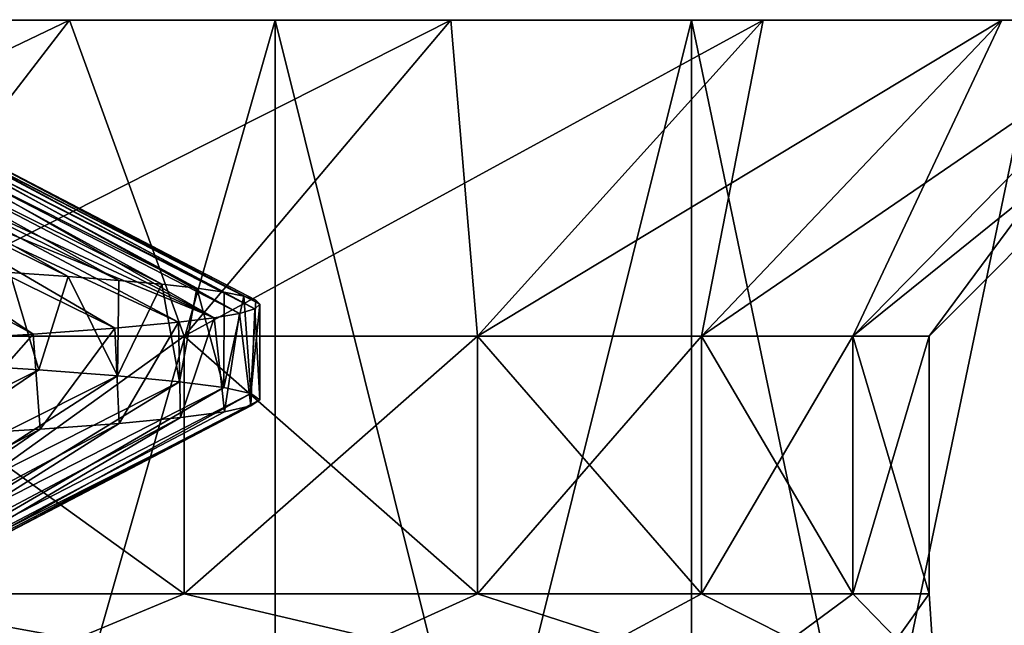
# Model space of a CAD drawing. Header units: metres. Extents: x -206 to 75, y -104 to 104.
# Tile 883 of 1056: x 12.44 to 15.56, y -35.22 to -33.3. Entities that reach past the tile are written whole.
import ezdxf

# ---------------------------------------------------------------- set-up
doc = ezdxf.new("R2010")
doc.units = ezdxf.units.M
doc.layers.add('solid_01_1-CONSUMER_THERM_B_125288', color=7, linetype='CONTINUOUS')

msp = doc.modelspace()

# ---------------------------------------------------------------- linework, layer by layer
at = {"layer": 'solid_01_1-CONSUMER_THERM_B_125288'}
for points in [[(-27.776106, 66.214066), (28.050987, 67.836098), (-27.757145, -66.232315)], [(28.050987, 67.836098), (-27.757065, -66.785934), (-27.757145, -66.232315)], [(28.050987, 67.836098), (27.851068, 67.319839), (-27.757065, -66.785934)], [(27.851068, 67.319839), (27.74942, 66.775635), (-27.757065, -66.785934)], [(27.74942, 66.775635), (-28.058632, -67.846397), (-27.858715, -67.330139)], [(27.74942, 66.775635), (27.749498, 66.222015), (-28.058632, -67.846397)], [(27.74942, 66.775635), (-27.858715, -67.330139), (-27.757065, -66.785934)], [(27.749498, 66.222015), (27.768459, -66.224365), (-28.058632, -67.846397)], [(-37.500069, 41.072453, 108.410858), (37.499931, 41.072487, 108.410858), (-37.500031, -41.072514, 108.410858)], [(37.499931, 41.072487, 108.410858), (37.499969, -41.072479, 108.410858), (-37.500031, -41.072514, 108.410858)], [(-42.500034, -37.500031, 108.5), (42.499931, 37.500008, 108.5), (-42.500069, 37.499969, 108.5)], [(-42.500034, -37.500031, 108.5), (42.499966, -37.499992, 108.5), (42.499931, 37.500008, 108.5)], [(18.499966, -31.800003, 6), (-18.500034, -31.80002, 6), (18.499969, -40.000004, 6)], [(-18.500034, -31.80002, 6), (-18.500031, -40.000023, 6), (18.499969, -40.000004, 6)], [(11.500423, -33.317524, 28.495749), (12.481783, -32.782925, 28.794779), (12.16756, -32.802277, 29.61767)], [(11.500423, -33.317524, 28.495749), (11.745609, -33.297726, 27.702721), (12.481783, -32.782925, 28.794779)], [(10.507754, -34.300007, 35.689678), (11.192303, -33.300007, 36.418636), (12.597864, -33.300007, 34.921864)], [(11.827336, -34.300007, 34.28447), (10.507754, -34.300007, 35.689678), (12.597864, -33.300007, 34.921864)], [(12.597864, -33.300007, 34.921864), (11.192303, -33.300007, 36.418636), (11.737096, -33.300007, 37.748756)], [(11.192303, -33.300007, 12.581363), (12.597864, -33.300007, 14.078135), (11.737077, -33.300007, 11.251227)], [(11.827336, -34.300007, 14.715532), (12.597864, -33.300007, 14.078135), (11.192303, -33.300007, 12.581363)], [(11.737077, -33.300007, 11.251227), (13.248496, -33.300007, 12.762612), (11.737239, -38.584858, 11.25136)], [(12.597864, -33.300007, 14.078135), (13.248496, -33.300007, 12.762612), (11.737077, -33.300007, 11.251227)], [(13.248513, -33.300007, 36.23737), (11.737096, -33.300007, 37.748756), (11.737239, -38.584858, 37.748642)], [(12.597864, -33.300007, 34.921864), (11.737096, -33.300007, 37.748756), (13.248513, -33.300007, 36.23737)], [(13.248513, -33.300007, 36.23737), (11.737239, -38.584858, 37.748642), (13.248609, -38.584854, 36.23727)], [(13.248496, -33.300007, 12.762612), (13.248609, -38.584854, 12.762729), (11.737239, -38.584858, 11.25136)], [(11.827336, -34.300007, 34.28447), (12.597864, -33.300007, 34.921864), (13.804744, -33.300007, 33.260735)], [(12.960394, -34.300007, 32.724949), (11.827336, -34.300007, 34.28447), (13.804744, -33.300007, 33.260735)], [(11.827336, -34.300007, 14.715532), (12.960394, -34.300007, 16.275049), (12.597864, -33.300007, 14.078135)], [(13.804744, -33.300007, 33.260735), (12.597864, -33.300007, 34.921864), (13.248513, -33.300007, 36.23737)], [(12.597864, -33.300007, 14.078135), (13.804744, -33.300007, 15.739267), (13.248496, -33.300007, 12.762612)], [(12.960394, -34.300007, 16.275049), (13.804744, -33.300007, 15.739267), (12.597864, -33.300007, 14.078135)], [(12.960394, -34.300007, 32.724949), (13.804744, -33.300007, 33.260735), (14.793907, -33.300007, 31.461441)], [(13.889057, -34.300007, 31.035721), (12.960394, -34.300007, 32.724949), (14.793907, -33.300007, 31.461441)], [(12.960394, -34.300007, 16.275049), (13.889057, -34.300007, 17.964279), (13.804744, -33.300007, 15.739267)], [(13.248496, -33.300007, 12.762612), (14.566769, -33.300007, 14.445239), (13.248609, -38.584854, 12.762729)], [(13.804744, -33.300007, 15.739267), (14.566769, -33.300007, 14.445239), (13.248496, -33.300007, 12.762612)], [(13.248513, -33.300007, 36.23737), (13.248609, -38.584854, 36.23727), (14.566782, -38.584854, 34.554745)], [(14.566781, -33.300007, 34.554745), (13.248513, -33.300007, 36.23737), (14.566782, -38.584854, 34.554745)], [(13.804744, -33.300007, 33.260735), (13.248513, -33.300007, 36.23737), (14.566781, -33.300007, 34.554745)], [(14.566769, -33.300007, 14.445239), (14.566782, -38.584854, 14.445254), (13.248609, -38.584854, 12.762729)], [(14.793907, -33.300007, 31.461441), (13.804744, -33.300007, 33.260735), (14.566781, -33.300007, 34.554745)], [(13.804744, -33.300007, 15.739267), (14.793907, -33.300007, 17.538559), (14.566769, -33.300007, 14.445239)], [(13.889057, -34.300007, 17.964279), (14.793907, -33.300007, 17.538559), (13.804744, -33.300007, 15.739267)], [(13.889057, -34.300007, 31.035721), (14.793907, -33.300007, 31.461441), (15.549755, -33.300003, 29.552372)], [(14.598681, -34.300007, 29.243418), (13.889057, -34.300007, 31.035721), (15.549755, -33.300003, 29.552372)], [(13.889057, -34.300007, 17.964279), (14.598681, -34.300007, 19.756582), (14.793907, -33.300007, 17.538559)], [(14.566769, -33.300007, 14.445239), (15.672553, -33.300003, 16.274426), (14.566782, -38.584854, 14.445254)], [(15.549755, -33.300003, 19.447628), (15.672553, -33.300003, 16.274426), (14.566769, -33.300007, 14.445239)], [(14.793907, -33.300007, 17.538559), (15.549755, -33.300003, 19.447628), (14.566769, -33.300007, 14.445239)], [(15.672559, -33.300003, 32.725563), (14.566781, -33.300007, 34.554745), (15.67254, -38.584854, 32.725601)], [(14.793907, -33.300007, 31.461441), (14.566781, -33.300007, 34.554745), (15.672559, -33.300003, 32.725563)], [(14.566781, -33.300007, 34.554745), (14.566782, -38.584854, 34.554745), (15.67254, -38.584854, 32.725601)], [(15.672553, -33.300003, 16.274426), (15.67254, -38.584854, 16.274401), (14.566782, -38.584854, 14.445254)], [(14.598681, -34.300007, 29.243418), (15.549755, -33.300003, 29.552372), (16.060369, -33.300003, 27.563637)], [(15.078074, -34.300007, 27.376307), (14.598681, -34.300007, 29.243418), (16.060369, -33.300003, 27.563637)], [(14.598681, -34.300007, 19.756582), (15.549755, -33.300003, 19.447628), (14.793907, -33.300007, 17.538559)], [(14.598681, -34.300007, 19.756582), (15.078074, -34.300007, 21.623693), (15.549755, -33.300003, 19.447628)], [(15.549755, -33.300003, 29.552372), (14.793907, -33.300007, 31.461441), (15.672559, -33.300003, 32.725563)], [(15.078074, -34.300007, 27.376307), (16.060369, -33.300003, 27.563637), (16.317703, -33.300003, 25.526604)], [(15.319676, -34.300007, 25.463837), (15.078074, -34.300007, 27.376307), (16.317703, -33.300003, 25.526604)], [(15.078074, -34.300007, 21.623693), (16.060369, -33.300003, 21.436363), (15.549755, -33.300003, 19.447628)], [(15.078074, -34.300007, 21.623693), (15.319676, -34.300007, 23.536163), (16.060369, -33.300003, 21.436363)], [(15.319676, -34.300007, 25.463837), (16.317703, -33.300003, 25.526604), (16.317703, -33.300003, 23.473396)], [(15.319676, -34.300007, 23.536163), (16.317703, -33.300003, 23.473396), (16.060369, -33.300003, 21.436363)], [(15.319676, -34.300007, 23.536163), (15.319676, -34.300007, 25.463837), (16.317703, -33.300003, 23.473396)], [(16.060369, -33.300003, 27.563637), (15.549755, -33.300003, 29.552372), (15.672559, -33.300003, 32.725563)], [(15.549755, -33.300003, 19.447628), (16.060369, -33.300003, 21.436363), (15.672553, -33.300003, 16.274426)], [(12.593711, -34.111519, 20.545448), (11.481699, -33.567444, 20.45381), (11.651917, -33.580311, 20.972698)], [(12.593711, -34.111519, 20.545448), (12.408844, -34.09914, 19.998817), (11.481699, -33.567444, 20.45381)], [(12.754037, -34.123775, 21.097858), (11.651917, -33.580311, 20.972698), (11.798566, -33.593143, 21.497875)], [(12.754037, -34.123775, 21.097858), (12.593711, -34.111519, 20.545448), (11.651917, -33.580311, 20.972698)], [(12.889772, -34.135998, 21.655045), (11.798566, -33.593143, 21.497875), (11.921313, -33.605961, 22.028057)], [(12.889772, -34.135998, 21.655045), (12.754037, -34.123775, 21.097858), (11.798566, -33.593143, 21.497875)], [(13.001008, -34.148315, 22.216623), (11.921313, -33.605961, 22.028057), (12.019985, -33.618801, 22.562735)], [(13.001008, -34.148315, 22.216623), (12.889772, -34.135998, 21.655045), (11.921313, -33.605961, 22.028057)], [(13.087728, -34.160812, 22.782038), (12.019985, -33.618801, 22.562735), (12.094353, -33.631699, 23.101353)], [(13.087728, -34.160812, 22.782038), (13.001008, -34.148315, 22.216623), (12.019985, -33.618801, 22.562735)], [(13.149899, -34.173603, 23.351023), (12.094353, -33.631699, 23.101353), (12.144422, -33.644665, 23.64316)], [(13.149899, -34.173603, 23.351023), (13.087728, -34.160812, 22.782038), (12.094353, -33.631699, 23.101353)], [(13.187395, -34.186195, 23.923283), (12.144422, -33.644665, 23.64316), (12.170218, -33.657692, 24.187094)], [(13.187395, -34.186195, 23.923283), (13.149899, -34.173603, 23.351023), (12.144422, -33.644665, 23.64316)], [(12.149066, -33.683758, 25.275969), (13.184036, -34.213776, 25.148987), (12.171745, -33.670731, 24.731791)], [(12.171745, -33.670731, 24.731791), (13.2, -34.198425, 24.49806), (12.170218, -33.657692, 24.187094)], [(13.187395, -34.186195, 23.923283), (12.170218, -33.657692, 24.187094), (13.2, -34.198425, 24.49806)], [(12.171745, -33.670731, 24.731791), (13.184036, -34.213776, 25.148987), (13.2, -34.198425, 24.49806)], [(12.031515, -33.709618, 26.357248), (13.055257, -34.24239, 26.44943), (12.102278, -33.696732, 25.818249)], [(12.102278, -33.696732, 25.818249), (13.13579, -34.228165, 25.800394), (12.149066, -33.683758, 25.275969)], [(12.102278, -33.696732, 25.818249), (13.055257, -34.24239, 26.44943), (13.13579, -34.228165, 25.800394)], [(12.149066, -33.683758, 25.275969), (13.13579, -34.228165, 25.800394), (13.184036, -34.213776, 25.148987)], [(11.670981, -33.74823, 27.965944), (12.74076, -34.275085, 27.95153), (11.815989, -33.735107, 27.432467)], [(11.815989, -33.735107, 27.432467), (12.439846, -33.989407, 26.992523), (11.936972, -33.722408, 26.891762)], [(11.815989, -33.735107, 27.432467), (12.74076, -34.275085, 27.95153), (12.942751, -34.255566, 27.093304)], [(11.815989, -33.735107, 27.432467), (12.942751, -34.255566, 27.093304), (12.439846, -33.989407, 26.992523)], [(11.936972, -33.722408, 26.891762), (13.055257, -34.24239, 26.44943), (12.031515, -33.709618, 26.357248)], [(12.439846, -33.989407, 26.992523), (13.055257, -34.24239, 26.44943), (11.936972, -33.722408, 26.891762)], [(11.502136, -33.76133, 28.491354), (12.48251, -34.294132, 28.792669), (11.670981, -33.74823, 27.965944)], [(11.502136, -33.76133, 28.491354), (12.168925, -34.313435, 29.614422), (12.48251, -34.294132, 28.792669)], [(11.670981, -33.74823, 27.965944), (12.48251, -34.294132, 28.792669), (12.74076, -34.275085, 27.95153)], [(12.439846, -33.989407, 26.992523), (12.942751, -34.255566, 27.093304), (13.055257, -34.24239, 26.44943)], [(12.50045, -34.407192, 20.259859), (12.197858, -34.388119, 19.454969), (12.408844, -34.09914, 19.998817)], [(12.50045, -34.407192, 20.259859), (12.408844, -34.09914, 19.998817), (12.593711, -34.111519, 20.545448)], [(12.749892, -34.425858, 21.082359), (12.50045, -34.407192, 20.259859), (12.593711, -34.111519, 20.545448)], [(12.749892, -34.425858, 21.082359), (12.593711, -34.111519, 20.545448), (12.754037, -34.123775, 21.097858)], [(12.749892, -34.425858, 21.082359), (12.754037, -34.123775, 21.097858), (12.889772, -34.135998, 21.655045)], [(12.945462, -34.444321, 21.920269), (12.749892, -34.425858, 21.082359), (12.889772, -34.135998, 21.655045)], [(12.945462, -34.444321, 21.920269), (12.889772, -34.135998, 21.655045), (13.001008, -34.148315, 22.216623)], [(13.086249, -34.462883, 22.770813), (12.945462, -34.444321, 21.920269), (13.001008, -34.148315, 22.216623)], [(13.086249, -34.462883, 22.770813), (13.001008, -34.148315, 22.216623), (13.087728, -34.160812, 22.782038)], [(13.086249, -34.462883, 22.770813), (13.087728, -34.160812, 22.782038), (13.149899, -34.173603, 23.351023)], [(13.17137, -34.48172, 23.631083), (13.086249, -34.462883, 22.770813), (13.149899, -34.173603, 23.351023)], [(13.17137, -34.48172, 23.631083), (13.149899, -34.173603, 23.351023), (13.187395, -34.186195, 23.923283)], [(13.17137, -34.48172, 23.631083), (13.187395, -34.186195, 23.923283), (13.2, -34.198425, 24.49806)], [(13.17137, -34.48172, 23.631083), (13.2, -34.198425, 24.49806), (13.2, -34.501587, 24.49806)], [(13.2, -34.501587, 24.49806), (13.2, -34.198425, 24.49806), (13.184036, -34.213776, 25.148987)], [(13.088125, -34.539223, 26.21493), (13.13579, -34.228165, 25.800394), (13.055257, -34.24239, 26.44943)], [(13.088125, -34.539223, 26.21493), (13.171976, -34.520119, 25.359682), (13.13579, -34.228165, 25.800394)], [(13.171976, -34.520119, 25.359682), (13.184036, -34.213776, 25.148987), (13.13579, -34.228165, 25.800394)], [(13.171976, -34.520119, 25.359682), (13.2, -34.501587, 24.49806), (13.184036, -34.213776, 25.148987)], [(12.74076, -34.275085, 27.95153), (12.754546, -34.576401, 27.900232), (12.942751, -34.255566, 27.093304)], [(12.754546, -34.576401, 27.900232), (12.948927, -34.557934, 27.062286), (12.942751, -34.255566, 27.093304)], [(12.948927, -34.557934, 27.062286), (13.055257, -34.24239, 26.44943), (12.942751, -34.255566, 27.093304)], [(12.948927, -34.557934, 27.062286), (13.088125, -34.539223, 26.21493), (13.055257, -34.24239, 26.44943)], [(12.48251, -34.294132, 28.792669), (12.168925, -34.313435, 29.614422), (12.200621, -34.613823, 29.538345)], [(12.48251, -34.294132, 28.792669), (12.200621, -34.613823, 29.538345), (12.504916, -34.594971, 28.726952)], [(12.74076, -34.275085, 27.95153), (12.48251, -34.294132, 28.792669), (12.504916, -34.594971, 28.726952)], [(12.74076, -34.275085, 27.95153), (12.504916, -34.594971, 28.726952), (12.754546, -34.576401, 27.900232)], [(11.827345, -35.115734, 34.284458), (11.827336, -34.300007, 34.28447), (12.960394, -34.300007, 32.724949)], [(12.9604, -35.115734, 16.275059), (12.960394, -34.300007, 16.275049), (11.827336, -34.300007, 14.715532)], [(11.827345, -35.115734, 14.715542), (12.9604, -35.115734, 16.275059), (11.827336, -34.300007, 14.715532)], [(12.9604, -35.115734, 32.724941), (11.827345, -35.115734, 34.284458), (12.960394, -34.300007, 32.724949)], [(12.9604, -35.115734, 32.724941), (12.960394, -34.300007, 32.724949), (13.889057, -34.300007, 31.035721)], [(13.889062, -35.115734, 17.964289), (13.889057, -34.300007, 17.964279), (12.960394, -34.300007, 16.275049)], [(12.9604, -35.115734, 16.275059), (13.889062, -35.115734, 17.964289), (12.960394, -34.300007, 16.275049)], [(13.889062, -35.115734, 31.035711), (12.9604, -35.115734, 32.724941), (13.889057, -34.300007, 31.035721)], [(13.889062, -35.115734, 31.035711), (13.889057, -34.300007, 31.035721), (14.598681, -34.300007, 29.243418)], [(14.598683, -35.115734, 19.75659), (14.598681, -34.300007, 19.756582), (13.889057, -34.300007, 17.964279)], [(13.889062, -35.115734, 17.964289), (14.598683, -35.115734, 19.75659), (13.889057, -34.300007, 17.964279)], [(14.598683, -35.115734, 29.24341), (13.889062, -35.115734, 31.035711), (14.598681, -34.300007, 29.243418)], [(14.598683, -35.115734, 29.24341), (14.598681, -34.300007, 29.243418), (15.078074, -34.300007, 27.376307)], [(15.078075, -35.115734, 21.623697), (15.078074, -34.300007, 21.623693), (14.598681, -34.300007, 19.756582)], [(14.598683, -35.115734, 19.75659), (15.078075, -35.115734, 21.623697), (14.598681, -34.300007, 19.756582)], [(15.078075, -35.115734, 27.376303), (14.598683, -35.115734, 29.24341), (15.078074, -34.300007, 27.376307)], [(15.078075, -35.115734, 27.376303), (15.078074, -34.300007, 27.376307), (15.319676, -34.300007, 25.463837)], [(15.319676, -35.115734, 23.536165), (15.319676, -34.300007, 23.536163), (15.078074, -34.300007, 21.623693)], [(15.078075, -35.115734, 21.623697), (15.319676, -35.115734, 23.536165), (15.078074, -34.300007, 21.623693)], [(15.319676, -35.115734, 25.463835), (15.078075, -35.115734, 27.376303), (15.319676, -34.300007, 25.463837)], [(15.319676, -35.115734, 25.463835), (15.319676, -34.300007, 25.463837), (15.319676, -34.300007, 23.536163)], [(15.319676, -35.115734, 23.536165), (15.319676, -35.115734, 25.463835), (15.319676, -34.300007, 23.536163)], [(11.439714, -34.934067, 20.334064), (12.197858, -34.388119, 19.454969), (12.50045, -34.407192, 20.259859)], [(11.695843, -34.953503, 21.119631), (11.439714, -34.934067, 20.334064), (12.50045, -34.407192, 20.259859)], [(11.695843, -34.953503, 21.119631), (12.50045, -34.407192, 20.259859), (12.749892, -34.425858, 21.082359)], [(11.898635, -34.97332, 21.923899), (11.695843, -34.953503, 21.119631), (12.749892, -34.425858, 21.082359)], [(11.898635, -34.97332, 21.923899), (12.749892, -34.425858, 21.082359), (12.945462, -34.444321, 21.920269)], [(12.046865, -34.993412, 22.744055), (11.898635, -34.97332, 21.923899), (12.945462, -34.444321, 21.920269)], [(12.046865, -34.993412, 22.744055), (12.945462, -34.444321, 21.920269), (13.086249, -34.462883, 22.770813)], [(12.138803, -35.013474, 23.572067), (12.046865, -34.993412, 22.744055), (13.086249, -34.462883, 22.770813)], [(12.138803, -35.013474, 23.572067), (13.086249, -34.462883, 22.770813), (13.17137, -34.48172, 23.631083)], [(12.173994, -35.033237, 24.403881), (12.138803, -35.013474, 23.572067), (13.17137, -34.48172, 23.631083)], [(12.173994, -35.033237, 24.403881), (13.17137, -34.48172, 23.631083), (13.2, -34.501587, 24.49806)], [(12.152262, -35.052647, 25.235929), (13.2, -34.501587, 24.49806), (13.171976, -34.520119, 25.359682)], [(12.152262, -35.052647, 25.235929), (12.173994, -35.033237, 24.403881), (13.2, -34.501587, 24.49806)], [(12.074142, -35.071949, 26.060894), (13.171976, -34.520119, 25.359682), (13.088125, -34.539223, 26.21493)], [(12.074142, -35.071949, 26.060894), (12.152262, -35.052647, 25.235929), (13.171976, -34.520119, 25.359682)], [(12.074142, -35.071949, 26.060894), (13.088125, -34.539223, 26.21493), (12.948927, -34.557934, 27.062286)], [(11.750233, -35.111401, 27.685198), (12.754546, -34.576401, 27.900232), (12.504916, -34.594971, 28.726952)], [(11.750233, -35.111401, 27.685198), (11.940299, -35.091473, 26.876549), (12.754546, -34.576401, 27.900232)], [(11.940299, -35.091473, 26.876549), (12.948927, -34.557934, 27.062286), (12.754546, -34.576401, 27.900232)], [(11.940299, -35.091473, 26.876549), (12.074142, -35.071949, 26.060894), (12.948927, -34.557934, 27.062286)], [(11.504691, -35.131523, 28.481598), (12.504916, -34.594971, 28.726952), (12.200621, -34.613823, 29.538345)], [(11.504691, -35.131523, 28.481598), (11.750233, -35.111401, 27.685198), (12.504916, -34.594971, 28.726952)], [(11.473994, -35.25864, 34.6651), (11.827345, -35.115734, 34.284458), (12.615603, -35.25864, 33.207947)], [(12.615603, -35.25864, 15.792054), (11.827345, -35.115734, 14.715542), (11.473994, -35.25864, 14.334898)], [(12.615603, -35.25864, 33.207947), (11.827345, -35.115734, 34.284458), (12.9604, -35.115734, 32.724941)], [(12.615603, -35.25864, 15.792054), (12.9604, -35.115734, 16.275059), (11.827345, -35.115734, 14.715542)], [(12.615603, -35.25864, 33.207947), (12.9604, -35.115734, 32.724941), (13.573248, -35.25864, 31.623808)], [(13.573248, -35.25864, 17.376192), (12.9604, -35.115734, 16.275059), (12.615603, -35.25864, 15.792054)], [(13.573248, -35.25864, 31.623808), (12.9604, -35.115734, 32.724941), (13.889062, -35.115734, 31.035711)], [(13.573248, -35.25864, 17.376192), (13.889062, -35.115734, 17.964289), (12.9604, -35.115734, 16.275059)], [(13.573248, -35.25864, 31.623808), (13.889062, -35.115734, 31.035711), (14.332964, -35.25864, 29.935789)], [(14.332964, -35.25864, 19.064211), (13.889062, -35.115734, 17.964289), (13.573248, -35.25864, 17.376192)], [(14.332964, -35.25864, 29.935789), (13.889062, -35.115734, 31.035711), (14.598683, -35.115734, 29.24341)], [(14.332964, -35.25864, 19.064211), (14.598683, -35.115734, 19.75659), (13.889062, -35.115734, 17.964289)], [(14.332964, -35.25864, 29.935789), (14.598683, -35.115734, 29.24341), (14.883672, -35.25864, 28.168505)], [(14.883672, -35.25864, 20.831495), (14.598683, -35.115734, 19.75659), (14.332964, -35.25864, 19.064211)], [(14.883672, -35.25864, 28.168505), (14.598683, -35.115734, 29.24341), (15.078075, -35.115734, 27.376303)], [(14.883672, -35.25864, 20.831495), (15.078075, -35.115734, 21.623697), (14.598683, -35.115734, 19.75659)], [(14.883672, -35.25864, 28.168505), (15.078075, -35.115734, 27.376303), (15.217342, -35.25864, 26.347725)], [(15.217342, -35.25864, 22.652275), (15.078075, -35.115734, 21.623697), (14.883672, -35.25864, 20.831495)], [(15.217342, -35.25864, 26.347725), (15.078075, -35.115734, 27.376303), (15.319676, -35.115734, 25.463835)], [(15.217342, -35.25864, 22.652275), (15.319676, -35.115734, 23.536165), (15.078075, -35.115734, 21.623697)], [(15.217342, -35.25864, 26.347725), (15.319676, -35.115734, 25.463835), (15.329109, -35.25864, 24.5)], [(15.329109, -35.25864, 24.5), (15.319676, -35.115734, 23.536165), (15.217342, -35.25864, 22.652275)], [(15.329109, -35.25864, 24.5), (15.319676, -35.115734, 25.463835), (15.319676, -35.115734, 23.536165)]]:
    msp.add_3dface(points, dxfattribs=at)

doc.saveas('drawing.dxf')
